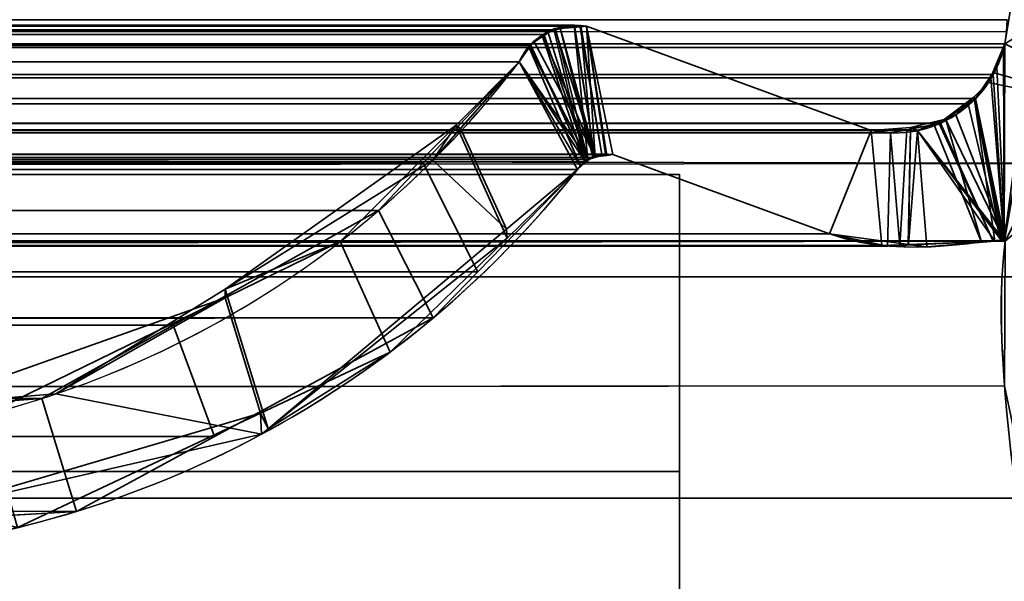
# Model space of a CAD drawing. Header units: millimetres. Extents: x -508 to 6708, y -115 to 193.
# Tile 1031 of 1056: x 3404.56 to 3411.19, y -2.74 to 1.04. Entities that reach past the tile are written whole.
import ezdxf

# ---------------------------------------------------------------- set-up
doc = ezdxf.new("R2010")
doc.units = ezdxf.units.MM
doc.layers.add('151', color=7, linetype='Continuous', true_color=0xffffff)

# ---------------------------------------------------------------- blocks, each defined once
blk = doc.blocks.new('UG_SURFACE_003')
at = {"layer": '151', "color": 252, "linetype": 'Continuous', "lineweight": 35}
for points in [[(3607.5001, -10, 2215.25), (3607.5001, 174.4, 2215.25), (2392.4999, 174.4, 2215.25), (2392.4999, -10, 2215.25)], [(2542.5, -10, 2065.2499), (2542.5, 174.4, 2065.2499), (3457.5, 174.4, 2065.2499), (3457.5, -10, 2065.2499)]]:
    blk.add_3dface(points, dxfattribs=at)
blk = doc.blocks.new('UG_SURFACE_205')
at = {"layer": '151', "color": 7, "linetype": 'Continuous', "lineweight": 35}
for points in [[(2591.0001, -26, 2017), (3408.9999, -26, 2017), (3408.9999, 0, 2017), (2591.0001, 0, 2017)], [(2591.0001, 0, 2), (2591.0001, 0, 2017), (3408.9999, 0, 2017), (3408.9999, 0, 2)], [(2591.0001, 0, 2), (3408.9999, 0, 2), (3408.9999, -2), (2591.0001, -2)], [(3408.9999, 0, 2), (3408.9999, 0, 2017), (3408.9999, -9, 30.5)], [(3408.9999, 0, 2017), (3408.9999, -26, 2017), (3408.9999, -26), (3408.9999, -22.5, 30.5)], [(3408.9999, -22.5, 30.5), (3408.9999, -9, 30.5), (3408.9999, 0, 2017)], [(3408.9999, -9, 30.5), (3408.9999, -9), (3408.9999, -2), (3408.9999, 0, 2)], [(2591.0001, -9), (2591.0001, -2), (3408.9999, -2), (3408.9999, -9)]]:
    blk.add_3dface(points, dxfattribs=at)
blk = doc.blocks.new('UG_SURFACE_210')
at = {"layer": '151', "color": 252, "linetype": 'Continuous', "lineweight": 35}
for points in [[(2585.5, -21.92, 2021.75), (3414.5, -21.92, 2021.75), (3414.5, 13.42, 2021.75), (2585.5, 13.42, 2021.75)], [(2586.9999, -21.92, 2020.2501), (2586.9999, 13.42, 2020.2501), (3413.0001, 13.42, 2020.2501), (3413.0001, -21.92, 2020.2501)]]:
    blk.add_3dface(points, dxfattribs=at)
blk = doc.blocks.new('UG_SURFACE_213')
at = {"layer": '151', "color": 252, "linetype": 'Continuous', "lineweight": 35}
for points in [[(2602.9999, 3.0145, -6.75), (2588.0001, 3.0145, -6.75), (2588.0001, -16.9528, -6.75), (3411.9999, -16.9528, -6.75)], [(3397.0001, 3.0145, -7.75), (3411.9999, 3.0145, -7.75), (3411.9999, -16.9528, -7.75), (2588.0001, -16.9528, -7.75)], [(3397.0001, 3.0145, -6.75), (2602.9999, 3.0145, -6.75), (3411.9999, -16.9528, -6.75)], [(3411.9999, -16.9528, -6.75), (3411.9999, 3.0145, -6.75), (3397.0001, 3.0145, -6.75)]]:
    blk.add_3dface(points, dxfattribs=at)
blk = doc.blocks.new('UG_SURFACE_217')
at = {"layer": '151', "color": 7, "linetype": 'Continuous', "lineweight": 35}
for points in [[(3411.1853, -0.4469, 2018.4352), (3412.0889, 6.3541, 2019.3388), (3412.1327, 5.0214, 2019.3827), (3412.1284, 4.9608, 2019.3784)], [(3411.1884, 0.8784, 2018.4383), (3412.0889, 6.3541, 2019.3388), (3411.1853, -0.4469, 2018.4352)], [(3411.1876, -0.4479, 2018.4376), (3411.1853, -0.4469, 2018.4352), (3412.1284, 4.9608, 2019.3784)], [(3412.1695, 0.0733, 2019.4194), (2587.8251, 1.6459, 2019.4249), (2587.739, -0.6885, 2019.511)], [(3412.1695, 0.0733, 2019.4194), (3412.1749, 1.6459, 2019.4249), (2587.8251, 1.6459, 2019.4249)], [(2588.7959, 1.002, 2018.4541), (2588.7952, 1.0412, 2018.4548), (3411.2048, 1.0412, 2018.4548)], [(2588.7959, 1.002, 2018.4541), (3411.2048, 1.0412, 2018.4548), (3411.2012, 0.9603, 2018.4512)], [(2588.7959, 1.002, 2018.4541), (3411.2012, 0.9603, 2018.4512), (3411.1884, 0.8784, 2018.4383)], [(3411.1884, 0.8784, 2018.4383), (2588.8116, 0.8784, 2018.4383), (2588.7959, 1.002, 2018.4541)], [(2591.6266, 0.997, 2015.6233), (2589.7102, 0.295, 2017.5397), (3410.2898, 0.295, 2017.5397), (3408.3734, 0.997, 2015.6233)], [(2591.7068, 1.0043, 2015.5432), (2591.6266, 0.997, 2015.6233), (3408.3734, 0.997, 2015.6233)], [(2591.7068, 1.0043, 2015.5432), (3408.3734, 0.997, 2015.6233), (3408.2932, 1.0043, 2015.5432)], [(3408.2932, 1.0043, 2015.5432), (3408.2911, 1.0038, 2015.5411), (2591.7089, 1.0038, 2015.5411), (2591.7068, 1.0043, 2015.5432)], [(2591.7089, 1.0038, 2015.5411), (3408.2911, 1.0038, 2015.5411), (3408.1666, 0.974, 2015.4166), (2591.8334, 0.974, 2015.4166)], [(3408.1666, 0.974, 2015.4166), (3408.2911, 1.0038, 2015.5411), (3408.3827, 0.0991, 2015.6326)], [(3408.4313, 0.1144, 2015.6813), (3408.2911, 1.0038, 2015.5411), (3408.2932, 1.0043, 2015.5432)], [(3408.4313, 0.1144, 2015.6813), (3408.3827, 0.0991, 2015.6326), (3408.2911, 1.0038, 2015.5411)], [(3408.2932, 1.0043, 2015.5432), (3408.3734, 0.997, 2015.6233), (3408.5011, 0.1363, 2015.7511), (3408.4313, 0.1144, 2015.6813)], [(3410.0084, -0.4009, 2017.2584), (3408.5515, 0.1329, 2015.8014), (3408.3734, 0.997, 2015.6233), (3410.2898, 0.295, 2017.5397)], [(3408.5515, 0.1329, 2015.8014), (3408.5031, 0.1361, 2015.753), (3408.5011, 0.1363, 2015.7511), (3408.3734, 0.997, 2015.6233)], [(2591.8851, 0.9616, 2015.3649), (2591.8334, 0.974, 2015.4166), (3408.1666, 0.974, 2015.4166)], [(2591.8851, 0.9616, 2015.3649), (3408.1666, 0.974, 2015.4166), (3408.1149, 0.9616, 2015.3649)], [(3408.1149, 0.9616, 2015.3649), (2591.9125, 0.9409, 2015.3377), (2591.8851, 0.9616, 2015.3649)], [(3408.1149, 0.9616, 2015.3649), (3408.0875, 0.9409, 2015.3377), (2591.9125, 0.9409, 2015.3377)], [(2592.0064, 0.8695, 2015.2435), (2591.9125, 0.9409, 2015.3377), (3408.0875, 0.9409, 2015.3377)], [(2592.0064, 0.8695, 2015.2435), (3408.0875, 0.9409, 2015.3377), (3407.9936, 0.8695, 2015.2435)], [(3407.9914, 0.8664, 2015.2414), (3407.9936, 0.8695, 2015.2435), (3408.0875, 0.9409, 2015.3377), (3408.3827, 0.0991, 2015.6326)], [(3408.0875, 0.9409, 2015.3377), (3408.1149, 0.9616, 2015.3649), (3408.3827, 0.0991, 2015.6326)], [(3408.3827, 0.0991, 2015.6326), (3408.1149, 0.9616, 2015.3649), (3408.1666, 0.974, 2015.4166)], [(2588.8116, 0.8784, 2018.4383), (3411.1884, 0.8784, 2018.4383), (3411.1795, 0.8546, 2018.4295)], [(3411.1795, 0.8546, 2018.4295), (2588.8186, 0.8526, 2018.4314), (2588.8116, 0.8784, 2018.4383)], [(3407.9936, 0.8695, 2015.2435), (2592.0086, 0.8664, 2015.2414), (2592.0064, 0.8695, 2015.2435)], [(3407.9936, 0.8695, 2015.2435), (3407.9914, 0.8664, 2015.2414), (2592.0086, 0.8664, 2015.2414)], [(2592.0086, 0.8664, 2015.2414), (3407.9914, 0.8664, 2015.2414), (3407.9213, 0.7573, 2015.1713), (2592.0787, 0.7573, 2015.1713)], [(3408.3827, 0.0991, 2015.6326), (3408.3674, 0.0843, 2015.6174), (3407.9213, 0.7573, 2015.1713), (3407.9914, 0.8664, 2015.2414)], [(3411.1795, 0.8546, 2018.4295), (3411.1884, 0.8784, 2018.4383), (3411.1853, -0.4469, 2018.4352)], [(2588.8309, 0.8061, 2018.4193), (2588.8186, 0.8526, 2018.4314), (3411.1795, 0.8546, 2018.4295)], [(2588.8309, 0.8061, 2018.4193), (3411.1795, 0.8546, 2018.4295), (3411.1114, 0.6712, 2018.3613)], [(2588.8309, 0.8061, 2018.4193), (3411.1114, 0.6712, 2018.3613), (3411.0959, 0.6501, 2018.3458)], [(3411.0959, 0.6501, 2018.3458), (2588.9049, 0.6499, 2018.3451), (2588.8309, 0.8061, 2018.4193)], [(3411.1853, -0.4469, 2018.4352), (3411.1114, 0.6712, 2018.3613), (3411.1795, 0.8546, 2018.4295)], [(2592.0787, 0.7573, 2015.1713), (3407.9213, 0.7573, 2015.1713), (3407.2759, 0.0751, 2014.5259), (2592.7241, 0.0751, 2014.5259)], [(3407.2759, 0.0751, 2014.5259), (3407.9213, 0.7573, 2015.1713), (3408.3142, 0.0331, 2015.5642), (3407.6433, -0.6568, 2014.8933)], [(3407.9213, 0.7573, 2015.1713), (3408.3674, 0.0843, 2015.6174), (3408.3142, 0.0331, 2015.5642)], [(3411.0959, 0.6501, 2018.3458), (3411.1114, 0.6712, 2018.3613), (3411.1853, -0.4469, 2018.4352)], [(2588.9049, 0.6499, 2018.3451), (3411.0959, 0.6501, 2018.3458), (3410.9931, 0.5104, 2018.2431)], [(2588.9184, 0.6214, 2018.3315), (2588.9049, 0.6499, 2018.3451), (3410.9931, 0.5104, 2018.2431)], [(2588.9184, 0.6214, 2018.3315), (3410.9931, 0.5104, 2018.2431), (3410.9428, 0.4751, 2018.1928)], [(3410.9428, 0.4751, 2018.1928), (2589.0565, 0.4694, 2018.1935), (2588.9184, 0.6214, 2018.3315)], [(3411.1853, -0.4469, 2018.4352), (3410.9931, 0.5104, 2018.2431), (3411.0959, 0.6501, 2018.3458)], [(2589.0789, 0.4448, 2018.1711), (2589.0565, 0.4694, 2018.1935), (3410.9428, 0.4751, 2018.1928)], [(2589.0789, 0.4448, 2018.1711), (3410.9428, 0.4751, 2018.1928), (3410.7571, 0.3446, 2018.007)], [(3411.1617, -0.448, 2018.4116), (3411.1109, -0.4502, 2018.3609), (3410.7571, 0.3446, 2018.007), (3410.9428, 0.4751, 2018.1928)], [(3410.9428, 0.4751, 2018.1928), (3410.9931, 0.5104, 2018.2431), (3411.1617, -0.448, 2018.4116)], [(3410.9931, 0.5104, 2018.2431), (3411.1853, -0.4469, 2018.4352), (3411.1803, -0.4471, 2018.4302), (3411.1617, -0.448, 2018.4116)], [(2589.0789, 0.4448, 2018.1711), (3410.7571, 0.3446, 2018.007), (3410.7485, 0.343, 2017.9987)], [(3410.7485, 0.343, 2017.9987), (2589.2541, 0.3557, 2017.9961), (2589.0789, 0.4448, 2018.1711)], [(2589.3538, 0.3048, 2017.8962), (2589.2541, 0.3557, 2017.9961), (3410.7485, 0.343, 2017.9987)], [(2589.4697, 0.3017, 2017.7803), (2589.3538, 0.3048, 2017.8962), (3410.7485, 0.343, 2017.9987)], [(3410.7485, 0.343, 2017.9987), (3410.5289, 0.3001, 2017.7791), (2589.4697, 0.3017, 2017.7803)], [(3411.1109, -0.4502, 2018.3609), (3410.4834, -0.4783, 2017.7333), (3410.5289, 0.3001, 2017.7791), (3410.7485, 0.343, 2017.9987)], [(3410.7485, 0.343, 2017.9987), (3410.7571, 0.3446, 2018.007), (3411.1109, -0.4502, 2018.3609)], [(2589.4697, 0.3017, 2017.7803), (3410.5289, 0.3001, 2017.7791), (3410.4199, 0.2788, 2017.6699)], [(2589.7102, 0.295, 2017.5397), (2589.4697, 0.3017, 2017.7803), (3410.4199, 0.2788, 2017.6699)], [(3410.4199, 0.2788, 2017.6699), (3410.2898, 0.295, 2017.5397), (2589.7102, 0.295, 2017.5397)], [(3410.2898, 0.295, 2017.5397), (3410.4199, 0.2788, 2017.6699), (3410.3992, -0.4821, 2017.6492), (3410.0084, -0.4009, 2017.2584)], [(3410.4834, -0.4783, 2017.7333), (3410.3992, -0.4821, 2017.6492), (3410.4199, 0.2788, 2017.6699)], [(3410.4834, -0.4783, 2017.7333), (3410.4199, 0.2788, 2017.6699), (3410.5289, 0.3001, 2017.7791)], [(3408.5515, 0.1329, 2015.8014), (3410.0084, -0.4009, 2017.2584), (2589.9916, -0.4009, 2017.2584), (2591.4485, 0.1329, 2015.8014)], [(3408.5515, 0.1329, 2015.8014), (2591.4485, 0.1329, 2015.8014), (2591.4967, 0.1297, 2015.7533)], [(3408.5011, 0.1363, 2015.7511), (2591.4967, 0.1297, 2015.7533), (2591.5606, 0.1255, 2015.6894)], [(3408.5011, 0.1363, 2015.7511), (3408.5031, 0.1361, 2015.753), (2591.4967, 0.1297, 2015.7533)], [(2591.4967, 0.1297, 2015.7533), (3408.5031, 0.1361, 2015.753), (3408.5515, 0.1329, 2015.8014)], [(2591.5606, 0.1255, 2015.6894), (3408.4313, 0.1144, 2015.6813), (3408.5011, 0.1363, 2015.7511)], [(2587.739, -0.6885, 2019.511), (3412.2143, -0.6897, 2019.4643), (3412.1695, 0.0733, 2019.4194)], [(2591.5606, 0.1255, 2015.6894), (2591.5692, 0.1208, 2015.6808), (3408.4313, 0.1144, 2015.6813)], [(3408.3827, 0.0991, 2015.6326), (2591.5692, 0.1208, 2015.6808), (2591.6336, 0.0854, 2015.6164)], [(3408.3827, 0.0991, 2015.6326), (3408.4313, 0.1144, 2015.6813), (2591.5692, 0.1208, 2015.6808)], [(2591.6336, 0.0854, 2015.6164), (3408.3674, 0.0843, 2015.6174), (3408.3827, 0.0991, 2015.6326)], [(3408.3674, 0.0843, 2015.6174), (2591.6336, 0.0854, 2015.6164), (2591.6433, 0.08, 2015.6066)], [(2591.6433, 0.08, 2015.6066), (3408.3142, 0.0331, 2015.5642), (3408.3674, 0.0843, 2015.6174)], [(2591.6433, 0.08, 2015.6066), (2591.6858, 0.0331, 2015.5642), (3408.3142, 0.0331, 2015.5642)], [(2593.025, -0.2428, 2014.2252), (2592.7241, 0.0751, 2014.5259), (3407.2759, 0.0751, 2014.5259)], [(2593.025, -0.2428, 2014.2252), (3407.2759, 0.0751, 2014.5259), (3406.975, -0.2428, 2014.2252)], [(3407.6433, -0.6568, 2014.8933), (3407.3427, -0.9661, 2014.5926), (3406.975, -0.2428, 2014.2252), (3407.2759, 0.0751, 2014.5259)], [(3408.3142, 0.0331, 2015.5642), (2591.6858, 0.0331, 2015.5642), (2592.387, -0.5548, 2014.863)], [(2592.387, -0.5548, 2014.863), (3407.6433, -0.6568, 2014.8933), (3408.3142, 0.0331, 2015.5642)], [(3406.975, -0.2428, 2014.2252), (3405.5929, -1.0151, 2012.8429), (2594.4071, -1.0151, 2012.8429), (2593.025, -0.2428, 2014.2252)], [(3405.5929, -1.0151, 2012.8429), (3406.975, -0.2428, 2014.2252), (3407.3427, -0.9661, 2014.5926), (3405.8707, -1.7644, 2013.1207)], [(2588.7697, -1.8719, 2018.4803), (3411.1927, -0.4501, 2018.4426), (3411.1869, -1.4242, 2018.4369)], [(2588.7697, -1.8719, 2018.4803), (2588.8073, -0.4501, 2018.4426), (3411.1927, -0.4501, 2018.4426)], [(2588.8124, -0.4479, 2018.4376), (3411.1876, -0.4479, 2018.4376), (3411.1927, -0.4501, 2018.4426), (2588.8073, -0.4501, 2018.4426)], [(3411.1853, -0.4469, 2018.4352), (2588.8124, -0.4479, 2018.4376), (2588.8147, -0.4469, 2018.4352)], [(3411.1853, -0.4469, 2018.4352), (3411.1876, -0.4479, 2018.4376), (2588.8124, -0.4479, 2018.4376)], [(2588.8147, -0.4469, 2018.4352), (2588.82, -0.4472, 2018.4302), (3411.1803, -0.4471, 2018.4302), (3411.1853, -0.4469, 2018.4352)], [(3411.1617, -0.448, 2018.4116), (3411.1803, -0.4471, 2018.4302), (2588.82, -0.4472, 2018.4302)], [(2588.82, -0.4472, 2018.4302), (2588.8386, -0.4481, 2018.4114), (3411.1617, -0.448, 2018.4116)], [(3411.1109, -0.4502, 2018.3609), (3411.1617, -0.448, 2018.4116), (2588.8386, -0.4481, 2018.4114)], [(2588.8386, -0.4481, 2018.4114), (2588.8894, -0.4505, 2018.3606), (3411.1109, -0.4502, 2018.3609)], [(3410.4834, -0.4783, 2017.7333), (3411.1109, -0.4502, 2018.3609), (2588.8894, -0.4505, 2018.3606)], [(2588.8894, -0.4505, 2018.3606), (2589.5178, -0.4811, 2017.7324), (3410.4834, -0.4783, 2017.7333)], [(2589.577, -0.484, 2017.673), (3410.0084, -0.4009, 2017.2584), (3410.3992, -0.4821, 2017.6492)], [(2589.577, -0.484, 2017.673), (2589.9916, -0.4009, 2017.2584), (3410.0084, -0.4009, 2017.2584)], [(3410.3992, -0.4821, 2017.6492), (3410.4834, -0.4783, 2017.7333), (2589.5178, -0.4811, 2017.7324)], [(3410.3992, -0.4821, 2017.6492), (2589.5178, -0.4811, 2017.7324), (2589.577, -0.484, 2017.673)], [(3407.3427, -0.9661, 2014.5926), (2592.387, -0.5548, 2014.863), (2593.8079, -1.7461, 2013.4423)], [(3407.3427, -0.9661, 2014.5926), (3407.6433, -0.6568, 2014.8933), (2592.387, -0.5548, 2014.863)], [(3412.3573, -3.122, 2019.6073), (2587.739, -0.6885, 2019.511), (2587.6505, -3.0899, 2019.5997)], [(3412.3573, -3.122, 2019.6073), (3412.2143, -0.6897, 2019.4643), (2587.739, -0.6885, 2019.511)], [(3407.3427, -0.9661, 2014.5926), (2593.8079, -1.7461, 2013.4423), (2594.1088, -1.8296, 2013.1412)], [(2594.1088, -1.8296, 2013.1412), (3405.8707, -1.7644, 2013.1207), (3407.3427, -0.9661, 2014.5926)], [(2595.2919, -1.5094, 2011.9581), (2594.4071, -1.0151, 2012.8429), (3405.5929, -1.0151, 2012.8429)], [(2595.2919, -1.5094, 2011.9581), (3405.5929, -1.0151, 2012.8429), (3404.7081, -1.5094, 2011.9581)], [(3405.8707, -1.7644, 2013.1207), (3404.9418, -2.2682, 2012.1918), (3404.7081, -1.5094, 2011.9581), (3405.5929, -1.0151, 2012.8429)], [(3398.5944, -1.0688, 2005.8444), (3400.7099, -2.2961, 2007.9598), (3405.1006, -5.6975, 2012.3506), (3397.7237, -1.597, 2004.9736)], [(3411.1869, -1.4242, 2018.4369), (2588.6948, -2.1989, 2018.5552), (2588.7697, -1.8719, 2018.4803)], [(3411.1869, -1.4242, 2018.4369), (3411.3457, -2.1798, 2018.5957), (2588.6948, -2.1989, 2018.5552)], [(3404.7081, -1.5094, 2011.9581), (3403.6927, -1.5837, 2010.9427), (2596.3073, -1.5837, 2010.9427), (2595.2919, -1.5094, 2011.9581)], [(3403.6927, -1.5837, 2010.9427), (3404.7081, -1.5094, 2011.9581), (3404.9418, -2.2682, 2012.1918), (3403.8818, -2.3306, 2011.1318)], [(3397.7237, -1.597, 2004.9736), (3405.1006, -5.6975, 2012.3506), (2594.8994, -5.6975, 2012.3506), (2602.2763, -1.597, 2004.9736)], [(3404.9418, -2.2682, 2012.1918), (3405.8707, -1.7644, 2013.1207), (2594.1088, -1.8296, 2013.1412)], [(3403.8818, -2.3306, 2011.1318), (3404.9418, -2.2682, 2012.1918), (2594.1088, -1.8296, 2013.1412)], [(2588.6948, -2.1989, 2018.5552), (3411.3457, -2.1798, 2018.5957), (3411.8257, -4.4651, 2019.0759)], [(3411.8257, -4.4651, 2019.0759), (2588.1755, -4.4654, 2019.0744), (2588.6948, -2.1989, 2018.5552)], [(3405.1006, -5.6975, 2012.3506), (3400.7099, -2.2961, 2007.9598), (3401.6826, -2.8586, 2008.9326)]]:
    blk.add_3dface(points, dxfattribs=at)
blk = doc.blocks.new('UG_SURFACE_218')
at = {"layer": '151', "color": 7, "linetype": 'Continuous', "lineweight": 35}
for points in [[(3411.1884, 0.8784, 2018.4383), (3411.1357, 0.7194, 2018.3856), (3411.1927, -0.4501, 2018.4426), (3412.1745, 1.4847, 2019.4244)], [(3408.3292, 1.003, -7.75), (3408.1974, 0.9858, -7.75), (3408.1969, 0.9825, 2015.4469)], [(3408.1969, 0.9825, 2015.4469), (3408.3354, 0.9939, 2015.5857), (3408.3292, 1.003, -7.75)], [(3408.1974, 0.9858, -7.75), (3408.3292, 1.003, -7.75), (3408.4764, 0.1339, -7.75), (3408.4339, 0.1185, -7.75)], [(3408.4764, 0.1339, -7.75), (3408.3292, 1.003, -7.75), (3408.3352, 1.0022, -7.75)], [(3408.3354, 0.9939, 2015.5857), (3408.3352, 1.0022, -7.75), (3408.3292, 1.003, -7.75)], [(3408.3352, 1.0022, -7.75), (3408.3734, 0.997, -7.75), (3408.5097, 0.1335, -7.75), (3408.4764, 0.1339, -7.75)], [(3408.3734, 0.997, -7.75), (3408.3352, 1.0022, -7.75), (3408.3354, 0.9939, 2015.5857)], [(3408.417, 0.1172, 2015.667), (3408.4325, 0.119, 2015.6825), (3408.3734, 0.997, 2015.6233), (3408.3354, 0.9939, 2015.5857)], [(3408.3354, 0.9939, 2015.5857), (3408.3734, 0.997, 2015.6233), (3408.3734, 0.997, -7.75)], [(3408.3734, 0.997, -7.75), (3408.5515, 0.1329, -7.75), (3408.5097, 0.1335, -7.75)], [(3408.3734, 0.997, -7.75), (3410.2898, 0.295, -7.75), (3410.0084, -0.4009, -7.75), (3408.5515, 0.1329, -7.75)], [(3410.2898, 0.295, 2017.5397), (3408.3734, 0.997, 2015.6233), (3408.5515, 0.1329, 2015.8014), (3410.0084, -0.4009, 2017.2584)], [(3408.3734, 0.997, 2015.6233), (3408.4325, 0.119, 2015.6825), (3408.5104, 0.1281, 2015.7604)], [(3408.5104, 0.1281, 2015.7604), (3408.5515, 0.1329, 2015.8014), (3408.3734, 0.997, 2015.6233)], [(3408.3734, 0.997, 2015.6233), (3410.2898, 0.295, 2017.5397), (3410.2898, 0.295, -7.75), (3408.3734, 0.997, -7.75)], [(3407.9976, 0.8741, 2015.2476), (3408.0782, 0.9312, -7.75), (3408.0193, 0.8956, -7.75)], [(3407.9976, 0.8741, 2015.2476), (3408.0775, 0.9273, 2015.3277), (3408.0782, 0.9312, -7.75)], [(3408.0193, 0.8956, -7.75), (3408.0782, 0.9312, -7.75), (3408.4339, 0.1185, -7.75)], [(3408.1604, 0.9809, -7.75), (3408.0782, 0.9312, -7.75), (3408.0775, 0.9273, 2015.3277)], [(3408.0775, 0.9273, 2015.3277), (3408.1552, 0.979, 2015.4052), (3408.1604, 0.9809, -7.75)], [(3408.1552, 0.979, 2015.4052), (3408.0775, 0.9273, 2015.3277), (3408.366, 0.0805, 2015.6159)], [(3408.0782, 0.9312, -7.75), (3408.1604, 0.9809, -7.75), (3408.4339, 0.1185, -7.75)], [(3408.1552, 0.979, 2015.4052), (3408.1974, 0.9858, -7.75), (3408.1604, 0.9809, -7.75)], [(3408.1552, 0.979, 2015.4052), (3408.1969, 0.9825, 2015.4469), (3408.1974, 0.9858, -7.75)], [(3408.366, 0.0805, 2015.6159), (3408.417, 0.1172, 2015.667), (3408.1969, 0.9825, 2015.4469), (3408.1552, 0.979, 2015.4052)], [(3408.4339, 0.1185, -7.75), (3408.1604, 0.9809, -7.75), (3408.1974, 0.9858, -7.75)], [(3408.3354, 0.9939, 2015.5857), (3408.1969, 0.9825, 2015.4469), (3408.417, 0.1172, 2015.667)], [(3408.0193, 0.8956, -7.75), (3407.9912, 0.8559, -7.75), (3407.9871, 0.8578, 2015.2371)], [(3407.9871, 0.8578, 2015.2371), (3407.9976, 0.8741, 2015.2476), (3408.0193, 0.8956, -7.75)], [(3407.9976, 0.8741, 2015.2476), (3407.9871, 0.8578, 2015.2371), (3408.3326, 0.0564, 2015.5826), (3408.366, 0.0805, 2015.6159)], [(3408.4339, 0.1185, -7.75), (3408.3853, 0.1008, -7.75), (3407.9912, 0.8559, -7.75), (3408.0193, 0.8956, -7.75)], [(3408.366, 0.0805, 2015.6159), (3408.0775, 0.9273, 2015.3277), (3407.9976, 0.8741, 2015.2476)], [(3411.108, 0.6861, -7.75), (3411.1884, 0.8784, -7.75), (3412.1752, 0.3919, -7.75)], [(3411.1884, 0.8784, -7.75), (3411.108, 0.6861, -7.75), (3411.1135, 0.6875, 2018.3635)], [(3411.1135, 0.6875, 2018.3635), (3411.1357, 0.7194, 2018.3856), (3411.1884, 0.8784, -7.75)], [(3411.1357, 0.7194, 2018.3856), (3411.1884, 0.8784, 2018.4383), (3411.1884, 0.8784, -7.75)], [(3408.3326, 0.0564, 2015.5826), (3407.9871, 0.8578, 2015.2371), (3407.9213, 0.7573, 2015.1713)], [(3407.9213, 0.7573, 2015.1713), (3407.9871, 0.8578, 2015.2371), (3407.9912, 0.8559, -7.75)], [(3407.9213, 0.7573, -7.75), (3407.9912, 0.8559, -7.75), (3408.3853, 0.1008, -7.75)], [(3407.9912, 0.8559, -7.75), (3407.9213, 0.7573, -7.75), (3407.9213, 0.7573, 2015.1713)], [(3407.4979, 0.3318, -7.75), (3407.9213, 0.7573, -7.75), (3408.3142, 0.0331, -7.75), (3407.8395, -0.4294, -7.75)], [(3407.9213, 0.7573, -7.75), (3407.4979, 0.3318, -7.75), (3407.5272, 0.3078, 2014.7772)], [(3407.9213, 0.7573, 2015.1713), (3407.5272, 0.3078, 2014.7772), (3407.835, -0.3683, 2015.085), (3408.3142, 0.0331, 2015.5642)], [(3407.5272, 0.3078, 2014.7772), (3407.9213, 0.7573, 2015.1713), (3407.9213, 0.7573, -7.75)], [(3407.9213, 0.7573, -7.75), (3408.3853, 0.1008, -7.75), (3408.3669, 0.0832, -7.75)], [(3408.3669, 0.0832, -7.75), (3408.3142, 0.0331, -7.75), (3407.9213, 0.7573, -7.75)], [(3408.3142, 0.0331, 2015.5642), (3408.3326, 0.0564, 2015.5826), (3407.9213, 0.7573, 2015.1713)], [(3411.1927, -0.4501, 2018.4426), (3411.1357, 0.7194, 2018.3856), (3411.1135, 0.6875, 2018.3635), (3410.991, 0.5104, 2018.2409)], [(3410.991, 0.5104, 2018.2409), (3411.1135, 0.6875, 2018.3635), (3411.0796, 0.6187, -7.75)], [(3411.1135, 0.6875, 2018.3635), (3411.108, 0.6861, -7.75), (3411.0796, 0.6187, -7.75)], [(3412.1752, 0.3919, -7.75), (3411.0796, 0.6187, -7.75), (3411.108, 0.6861, -7.75)], [(3410.9807, 0.5204, -7.75), (3411.0796, 0.6187, -7.75), (3412.1752, 0.3919, -7.75), (3411.1927, -0.4501, -7.75)], [(3411.0796, 0.6187, -7.75), (3410.9807, 0.5204, -7.75), (3410.991, 0.5104, 2018.2409)], [(3410.9807, 0.5204, -7.75), (3410.8598, 0.4006, -7.75), (3410.7907, 0.3763, 2018.0407)], [(3410.7907, 0.3763, 2018.0407), (3410.9857, 0.5029, 2018.2357), (3410.9807, 0.5204, -7.75)], [(3410.9857, 0.5029, 2018.2357), (3410.7907, 0.3763, 2018.0407), (3411.0317, -0.4559, 2018.2817), (3411.1223, -0.4498, 2018.3723)], [(3411.1927, -0.4501, -7.75), (3410.8598, 0.4006, -7.75), (3410.9807, 0.5204, -7.75)], [(3410.9857, 0.5029, 2018.2357), (3410.991, 0.5104, 2018.2409), (3410.9807, 0.5204, -7.75)], [(3410.991, 0.5104, 2018.2409), (3410.9857, 0.5029, 2018.2357), (3411.1927, -0.4501, 2018.4426)], [(3411.1223, -0.4498, 2018.3723), (3411.1664, -0.4468, 2018.4164), (3410.9857, 0.5029, 2018.2357)], [(3411.1664, -0.4468, 2018.4164), (3411.1807, -0.4459, 2018.4307), (3410.9857, 0.5029, 2018.2357)], [(3411.1807, -0.4459, 2018.4307), (3411.1838, -0.447, 2018.4338), (3411.1927, -0.4501, 2018.4426), (3410.9857, 0.5029, 2018.2357)], [(3410.8598, 0.4006, -7.75), (3410.7912, 0.3722, -7.75), (3410.7907, 0.3763, 2018.0407)], [(3410.7912, 0.3722, -7.75), (3410.8598, 0.4006, -7.75), (3411.1927, -0.4501, -7.75), (3411.1874, -0.4476, -7.75)], [(3407.4979, 0.3318, -7.75), (3406.7173, -0.4526, -7.75), (3405.9427, -0.7716, 2013.1927)], [(3405.9427, -0.7716, 2013.1927), (3407.3405, 0.0948, 2014.5905), (3407.4979, 0.3318, -7.75)], [(3407.8395, -0.4294, -7.75), (3407.052, -1.1965, -7.75), (3406.7173, -0.4526, -7.75), (3407.4979, 0.3318, -7.75)], [(3407.3405, 0.0948, 2014.5905), (3407.5272, 0.3078, 2014.7772), (3407.4979, 0.3318, -7.75)], [(3410.7912, 0.3722, -7.75), (3410.6028, 0.2944, -7.75), (3410.5542, 0.3151, 2017.8041)], [(3410.5542, 0.3151, 2017.8041), (3410.7153, 0.3273, 2017.9653), (3410.7912, 0.3722, -7.75)], [(3411.1874, -0.4476, -7.75), (3410.6028, 0.2944, -7.75), (3410.7912, 0.3722, -7.75)], [(3410.7907, 0.3763, 2018.0407), (3410.7153, 0.3273, 2017.9653), (3411.0317, -0.4559, 2018.2817)], [(3410.7153, 0.3273, 2017.9653), (3410.7907, 0.3763, 2018.0407), (3410.7912, 0.3722, -7.75)], [(3407.5272, 0.3078, 2014.7772), (3407.3405, 0.0948, 2014.5905), (3407.835, -0.3683, 2015.085)], [(3410.5408, -0.4717, -7.75), (3410.0084, -0.4009, -7.75), (3410.2898, 0.295, -7.75), (3410.5554, 0.2945, -7.75)], [(3410.0084, -0.4009, 2017.2584), (3410.3615, -0.4785, 2017.6115), (3410.2898, 0.295, 2017.5397)], [(3410.5542, 0.3151, 2017.8041), (3410.2898, 0.295, 2017.5397), (3410.3615, -0.4785, 2017.6115), (3410.5382, -0.4725, 2017.7882)], [(3410.2898, 0.295, 2017.5397), (3410.5542, 0.3151, 2017.8041), (3410.5554, 0.2945, -7.75)], [(3410.5554, 0.2945, -7.75), (3410.2898, 0.295, -7.75), (3410.2898, 0.295, 2017.5397)], [(3410.5382, -0.4725, 2017.7882), (3411.0317, -0.4559, 2018.2817), (3410.7153, 0.3273, 2017.9653), (3410.5542, 0.3151, 2017.8041)], [(3410.5554, 0.2945, -7.75), (3410.6028, 0.2944, -7.75), (3410.5408, -0.4717, -7.75)], [(3410.6028, 0.2944, -7.75), (3410.6648, -0.4882, -7.75), (3410.5408, -0.4717, -7.75)], [(3410.6028, 0.2944, -7.75), (3410.5554, 0.2945, -7.75), (3410.5542, 0.3151, 2017.8041)], [(3410.6028, 0.2944, -7.75), (3411.1681, -0.4445, -7.75), (3411.1662, -0.4447, -7.75)], [(3411.1662, -0.4447, -7.75), (3411.1223, -0.4485, -7.75), (3410.6028, 0.2944, -7.75)], [(3411.1223, -0.4485, -7.75), (3410.6648, -0.4882, -7.75), (3410.6028, 0.2944, -7.75)], [(3410.6028, 0.2944, -7.75), (3411.1874, -0.4476, -7.75), (3411.1838, -0.447, -7.75)], [(3411.1838, -0.447, -7.75), (3411.1681, -0.4445, -7.75), (3410.6028, 0.2944, -7.75)], [(3408.4764, 0.1339, -7.75), (3408.5104, 0.1281, 2015.7604), (3408.4325, 0.119, 2015.6825)], [(3408.4325, 0.119, 2015.6825), (3408.4339, 0.1185, -7.75), (3408.4764, 0.1339, -7.75)], [(3408.4764, 0.1339, -7.75), (3408.5097, 0.1335, -7.75), (3408.5104, 0.1281, 2015.7604)], [(3408.5104, 0.1281, 2015.7604), (3408.5097, 0.1335, -7.75), (3408.5515, 0.1329, -7.75)], [(3408.5515, 0.1329, -7.75), (3408.5515, 0.1329, 2015.8014), (3408.5104, 0.1281, 2015.7604)], [(3408.5515, 0.1329, -7.75), (3410.0084, -0.4009, -7.75), (3410.0084, -0.4009, 2017.2584), (3408.5515, 0.1329, 2015.8014)], [(3406.2307, -1.7122, 2013.4807), (3407.835, -0.3683, 2015.085), (3407.3405, 0.0948, 2014.5905), (3405.9427, -0.7716, 2013.1927)], [(3408.3326, 0.0564, 2015.5826), (3408.3142, 0.0331, -7.75), (3408.3669, 0.0832, -7.75)], [(3408.3669, 0.0832, -7.75), (3408.366, 0.0805, 2015.6159), (3408.3326, 0.0564, 2015.5826)], [(3408.417, 0.1172, 2015.667), (3408.366, 0.0805, 2015.6159), (3408.3669, 0.0832, -7.75)], [(3408.417, 0.1172, 2015.667), (3408.3669, 0.0832, -7.75), (3408.3853, 0.1008, -7.75)], [(3408.417, 0.1172, 2015.667), (3408.3853, 0.1008, -7.75), (3408.4339, 0.1185, -7.75)], [(3408.4339, 0.1185, -7.75), (3408.4325, 0.119, 2015.6825), (3408.417, 0.1172, 2015.667)], [(3408.3142, 0.0331, -7.75), (3408.3142, 0.0331, 2015.5642), (3407.835, -0.3683, 2015.085)], [(3407.835, -0.3683, 2015.085), (3407.8395, -0.4294, -7.75), (3408.3142, 0.0331, -7.75)], [(3408.3326, 0.0564, 2015.5826), (3408.3142, 0.0331, 2015.5642), (3408.3142, 0.0331, -7.75)], [(3407.8395, -0.4294, -7.75), (3407.835, -0.3683, 2015.085), (3406.2307, -1.7122, 2013.4807)], [(3405.942, -0.8311, -7.75), (3406.7173, -0.4526, -7.75), (3407.052, -1.1965, -7.75), (3406.1804, -1.6067, -7.75)], [(3406.7173, -0.4526, -7.75), (3405.942, -0.8311, -7.75), (3405.9427, -0.7716, 2013.1927)], [(3406.2307, -1.7122, 2013.4807), (3407.052, -1.1965, -7.75), (3407.8395, -0.4294, -7.75)], [(3410.3615, -0.4785, 2017.6115), (3410.0084, -0.4009, -7.75), (3410.5408, -0.4717, -7.75)], [(3410.3615, -0.4785, 2017.6115), (3410.0084, -0.4009, 2017.2584), (3410.0084, -0.4009, -7.75)], [(3411.1223, -0.4485, -7.75), (3411.0317, -0.4559, 2018.2817), (3410.5382, -0.4725, 2017.7882)], [(3410.5382, -0.4725, 2017.7882), (3410.6648, -0.4882, -7.75), (3411.1223, -0.4485, -7.75)], [(3411.1223, -0.4485, -7.75), (3411.1223, -0.4498, 2018.3723), (3411.0317, -0.4559, 2018.2817)], [(3411.1662, -0.4447, -7.75), (3411.1664, -0.4468, 2018.4164), (3411.1223, -0.4498, 2018.3723)], [(3411.1223, -0.4498, 2018.3723), (3411.1223, -0.4485, -7.75), (3411.1662, -0.4447, -7.75)], [(3411.1664, -0.4468, 2018.4164), (3411.1662, -0.4447, -7.75), (3411.1681, -0.4445, -7.75)], [(3411.1664, -0.4468, 2018.4164), (3411.1681, -0.4445, -7.75), (3411.1838, -0.447, -7.75)], [(3411.1838, -0.447, -7.75), (3411.1807, -0.4459, 2018.4307), (3411.1664, -0.4468, 2018.4164)], [(3411.1838, -0.447, -7.75), (3411.1838, -0.447, 2018.4338), (3411.1807, -0.4459, 2018.4307)], [(3411.1927, -0.4501, -7.75), (3411.1927, -0.4501, 2018.4426), (3411.1838, -0.447, 2018.4338)], [(3411.1838, -0.447, 2018.4338), (3411.1838, -0.447, -7.75), (3411.1874, -0.4476, -7.75)], [(3411.1838, -0.447, 2018.4338), (3411.1874, -0.4476, -7.75), (3411.1927, -0.4501, -7.75)], [(3410.5408, -0.4717, -7.75), (3410.5382, -0.4725, 2017.7882), (3410.3615, -0.4785, 2017.6115)], [(3410.5382, -0.4725, 2017.7882), (3410.5408, -0.4717, -7.75), (3410.6648, -0.4882, -7.75)], [(3405.9427, -0.7716, 2013.1927), (3404.8026, -1.4782, 2012.0528), (3406.1868, -1.749, 2013.4368), (3406.2307, -1.7122, 2013.4807)], [(3404.8026, -1.4782, 2012.0528), (3405.9427, -0.7716, 2013.1927), (3405.942, -0.8311, -7.75)], [(3405.942, -0.8311, -7.75), (3404.3274, -1.6193, -7.75), (3403.914, -1.55, 2011.1639)], [(3403.914, -1.55, 2011.1639), (3404.8026, -1.4782, 2012.0528), (3405.942, -0.8311, -7.75)], [(3406.1804, -1.6067, -7.75), (3404.5441, -2.3769, -7.75), (3404.3274, -1.6193, -7.75), (3405.942, -0.8311, -7.75)], [(3398.5944, -1.0688, -7.75), (3400.7099, -2.2961, -7.75), (3405.1006, -5.6975, -7.75), (3397.7237, -1.597, -7.75)], [(3397.7237, -1.597, 2004.9736), (3405.1006, -5.6975, 2012.3506), (3400.7099, -2.2961, 2007.9598), (3398.5944, -1.0688, 2005.8444)], [(3406.2307, -1.7122, 2013.4807), (3406.1804, -1.6067, -7.75), (3407.052, -1.1965, -7.75)], [(3404.0115, -2.2478, 2011.2615), (3406.1868, -1.749, 2013.4368), (3404.8026, -1.4782, 2012.0528), (3403.914, -1.55, 2011.1639)], [(3397.7237, -1.597, -7.75), (3405.1006, -5.6975, -7.75), (3405.1006, -5.6975, 2012.3506), (3397.7237, -1.597, 2004.9736)], [(3406.1804, -1.6067, -7.75), (3406.1868, -1.749, 2013.4368), (3404.0115, -2.2478, 2011.2615)], [(3404.0115, -2.2478, 2011.2615), (3404.5441, -2.3769, -7.75), (3406.1804, -1.6067, -7.75)], [(3406.1804, -1.6067, -7.75), (3406.2307, -1.7122, 2013.4807), (3406.1868, -1.749, 2013.4368)], [(3405.1006, -5.6975, -7.75), (3400.7099, -2.2961, -7.75), (3401.6826, -2.8586, -7.75)], [(3400.7099, -2.2961, 2007.9598), (3405.1006, -5.6975, 2012.3506), (3401.6819, -2.8582, 2008.9319)]]:
    blk.add_3dface(points, dxfattribs=at)

msp = doc.modelspace()

# ---------------------------------------------------------------- linework, layer by layer
at = {"layer": '151', "color": 253, "linetype": 'Continuous', "lineweight": -3}
for p, q in [((2588.7951, 1.0412, 2018.4549), (3411.2049, 1.0412, 2018.4549)), ((2591.6266, 0.997, 2015.6234), (3408.3734, 0.997, 2015.6234)), ((3410.2899, 0.295, 2017.5399), (3408.3734, 0.997, 2015.6234)), ((3408.3734, 0.997, -7.75), (3410.2899, 0.295, -7.75)), ((3408.3734, 0.997, 2015.6234), (3408.3734, 0.997, -7.75)), ((3410.2899, 0.295, 2017.5399), (3408.3734, 0.997, 2015.6234)), ((2588.8117, 0.8784, 2018.4383), (3411.1883, 0.8784, 2018.4383)), ((2592.0786, 0.7573, 2015.1714), (3407.9214, 0.7573, 2015.1714)), ((3407.9214, 0.7573, 2015.1714), (3407.9214, 0.7573, -7.75)), ((2589.7101, 0.295, 2017.5399), (3410.2899, 0.295, 2017.5399)), ((3410.2899, 0.295, 2017.5399), (3410.2899, 0.295, -7.75)), ((3408.5515, 0.1329, 2015.8015), (2591.4485, 0.1329, 2015.8015)), ((3408.5515, 0.1329, -7.75), (3410.0084, -0.4009, -7.75)), ((3408.5515, 0.1329, 2015.8015), (3410.0084, -0.4009, 2017.2584)), ((3408.5515, 0.1329, 2015.8015), (3410.0084, -0.4009, 2017.2584)), ((3408.5515, 0.1329, -7.75), (3408.5515, 0.1329, 2015.8015)), ((3408.3143, 0.0331, 2015.5643), (2591.6857, 0.0331, 2015.5643)), ((3408.3143, 0.0331, -7.75), (3408.3143, 0.0331, 2015.5643)), ((3409, 0, 2), (3409, -2)), ((2591, 0, 2), (3409, 0, 2)), ((2591, 0, 2017), (3409, 0, 2017)), ((3409, 0, 2017), (3409, -26, 2017)), ((3409, 0, 2), (3409, 0, 2017)), ((3411.1926, -0.4501, 2018.4426), (2588.8074, -0.4501, 2018.4426)), ((3410.0084, -0.4009, 2017.2584), (2589.9916, -0.4009, 2017.2584)), ((3410.0084, -0.4009, 2017.2584), (3410.0084, -0.4009, -7.75)), ((2591, -2), (3409, -2)), ((3409, -2), (3409, -9))]:
    msp.add_line(p, q, dxfattribs=at)
for points in [[(3407.9214, 0.7573, 2015.1714), (3407.9975, 0.9333, 2015.2475), (3408.1851, 1.0331, 2015.4351), (3408.3734, 0.997, 2015.6234)], [(3407.9214, 0.7573, -7.75), (3407.9975, 0.9333, -7.75), (3408.1851, 1.0331, -7.75), (3408.3734, 0.997, -7.75)], [(3410.2899, 0.295, 2017.5399), (3410.6991, 0.208, 2017.9491), (3411.1012, 0.4692, 2018.3512), (3411.1883, 0.8784, 2018.4383)], [(3410.2899, 0.295, -7.75), (3410.6991, 0.208, -7.75), (3411.1012, 0.4692, -7.75), (3411.1883, 0.8784, -7.75)], [(3401.6124, -1.7357, -7.75), (3404.0145, -2.1357, -7.75), (3406.4414, -1.1772, -7.75), (3407.9214, 0.7573, -7.75)], [(3401.6124, -1.7357, 2008.8624), (3404.0145, -2.1357, 2011.2645), (3406.4414, -1.1772, 2013.6914), (3407.9214, 0.7573, 2015.1714)], [(3408.5515, 0.1329, 2015.8015), (3408.4598, 0.1489, 2015.7098), (3408.367, 0.1099, 2015.617), (3408.3143, 0.0331, 2015.5643)], [(3408.3143, 0.0331, -7.75), (3408.367, 0.1099, -7.75), (3408.4598, 0.1489, -7.75), (3408.5515, 0.1329, -7.75)], [(3401.7144, -2.4582, -7.75), (3404.2053, -2.9092, -7.75), (3406.7426, -1.9513, -7.75), (3408.3143, 0.0331, -7.75)], [(3408.3143, 0.0331, 2015.5643), (3406.7426, -1.9513, 2013.9926), (3404.2053, -2.9092, 2011.4553), (3401.7144, -2.4582, 2008.9644)], [(3411.1926, -0.4501, 2018.4426), (3411.1383, -0.4108, 2018.3883), (3410.5426, -0.5906, 2017.7926), (3410.0084, -0.4009, 2017.2584)], [(3410.0084, -0.4009, -7.75), (3410.5426, -0.5906, -7.75), (3411.1383, -0.4108, -7.75), (3411.1926, -0.4501, -7.75)], [(3411.8398, -4.5319, 2019.0898), (3411.3398, -3.1669, 2018.5898), (3411.0783, -1.2606, 2018.3283), (3411.1926, -0.4501, 2018.4426)], [(3411.1926, -0.4501, -7.75), (3411.0783, -1.2606, -7.75), (3411.3398, -3.1669, -7.75), (3411.8398, -4.5319, -7.75)]]:
    msp.add_open_spline(points, degree=3, dxfattribs=at)
for points, knots in [([(3407.9214, 0.7573, 2015.1714), (3407.94, 0.8004, 2015.19), (3407.9653, 0.8384, 2015.2153), (3408.0296, 0.9095, 2015.2796), (3408.0715, 0.94, 2015.3215), (3408.1718, 0.9899, 2015.4218), (3408.233, 1.0039, 2015.483), (3408.3201, 1.0045, 2015.5701), (3408.3469, 1.0021, 2015.5969), (3408.3734, 0.997, 2015.6234)], [0, 0, 0, 0, 0.21172, 0.21172, 0.48397, 0.48397, 0.842606, 0.842606, 1, 1, 1, 1]), ([(3411.1883, 0.8784, 2018.4383), (3411.1724, 0.8037, 2018.4224), (3411.1452, 0.7328, 2018.3952), (3411.0779, 0.6101, 2018.3279), (3411.0372, 0.5562, 2018.2872), (3410.9222, 0.437, 2018.1722), (3410.8408, 0.3822, 2018.0908), (3410.649, 0.2961, 2017.899), (3410.5333, 0.2746, 2017.7833), (3410.3764, 0.2805, 2017.6264), (3410.3329, 0.2859, 2017.5829), (3410.2899, 0.295, 2017.5399)], [0, 0, 0, 0, 0.155527, 0.155527, 0.309097, 0.309097, 0.556994, 0.556994, 0.878213, 0.878213, 1, 1, 1, 1]), ([(3401.6124, -1.7357, 2008.8624), (3402.7368, -1.923, 2009.9868), (3403.8602, -1.8246, 2011.1102), (3405.4986, -1.226, 2012.7486), (3406.0245, -0.9539, 2013.2745), (3407.0276, -0.2357, 2014.2776), (3407.5041, 0.2119, 2014.7541), (3407.9214, 0.7573, 2015.1714)], [0, 0, 0, 0, 0.5, 0.5, 0.75, 0.75, 1, 1, 1, 1]), ([(3408.3143, 0.0331, 2015.5643), (3408.3241, 0.0474, 2015.5741), (3408.3351, 0.0601, 2015.5851), (3408.3581, 0.0819, 2015.6081), (3408.3702, 0.0912, 2015.6202), (3408.3887, 0.103, 2015.6387), (3408.395, 0.1066, 2015.645), (3408.4142, 0.1165, 2015.6642), (3408.4273, 0.1218, 2015.6773), (3408.4538, 0.13, 2015.7038), (3408.4673, 0.1329, 2015.7173), (3408.4876, 0.1354, 2015.7376), (3408.4943, 0.136, 2015.7443), (3408.5179, 0.1369, 2015.7679), (3408.5348, 0.1358, 2015.7848), (3408.5515, 0.1329, 2015.8015)], [0, 0, 0, 0, 0.165568, 0.165568, 0.325273, 0.325273, 0.404682, 0.404682, 0.564036, 0.564036, 0.723298, 0.723298, 0.80269, 0.80269, 1, 1, 1, 1]), ([(3401.7144, -2.4582, 2008.9644), (3402.8849, -2.6701, 2010.1349), (3404.0566, -2.583, 2011.3066), (3405.7688, -1.985, 2013.0188), (3406.3191, -1.7102, 2013.5691), (3407.3711, -0.9811, 2014.6211), (3407.8726, -0.5246, 2015.1226), (3408.3143, 0.0331, 2015.5643)], [0, 0, 0, 0, 0.5, 0.5, 0.75, 0.75, 1, 1, 1, 1]), ([(3411.1926, -0.4501, 2018.4426), (3411.1903, -0.4485, 2018.4403), (3411.1878, -0.4476, 2018.4378), (3411.1733, -0.4435, 2018.4233), (3411.1609, -0.4441, 2018.4109), (3411.1245, -0.4453, 2018.3745), (3411.1003, -0.448, 2018.3503), (3410.9798, -0.4614, 2018.2298), (3410.8835, -0.4742, 2018.1335), (3410.6579, -0.4911, 2017.9079), (3410.5282, -0.4931, 2017.7782), (3410.2678, -0.4709, 2017.5178), (3410.1361, -0.4462, 2017.3861), (3410.0084, -0.4009, 2017.2584)], [0, 0, 0, 0, 0.006371, 0.006371, 0.037219, 0.037219, 0.098153, 0.098153, 0.341688, 0.341688, 0.667489, 0.667489, 1, 1, 1, 1]), ([(3411.1926, -0.4501, 2018.4426), (3411.143, -0.8016, 2018.393), (3411.1642, -1.1546, 2018.4142), (3411.2225, -1.8574, 2018.4725), (3411.2695, -2.2037, 2018.5195), (3411.4466, -3.232, 2018.6966), (3411.6093, -3.9028, 2018.8593), (3411.8398, -4.5319, 2019.0898)], [0, 0, 0, 0, 0.25, 0.25, 0.5, 0.5, 1, 1, 1, 1])]:
    msp.add_open_spline(points, degree=3, knots=knots, dxfattribs=at)

# ---------------------------------------------------------------- block references
for name in ['UG_SURFACE_003', 'UG_SURFACE_213', 'UG_SURFACE_210', 'UG_SURFACE_217', 'UG_SURFACE_218', 'UG_SURFACE_205']:
    msp.add_blockref(name, (0, 0), dxfattribs=at)

doc.saveas('drawing.dxf')
